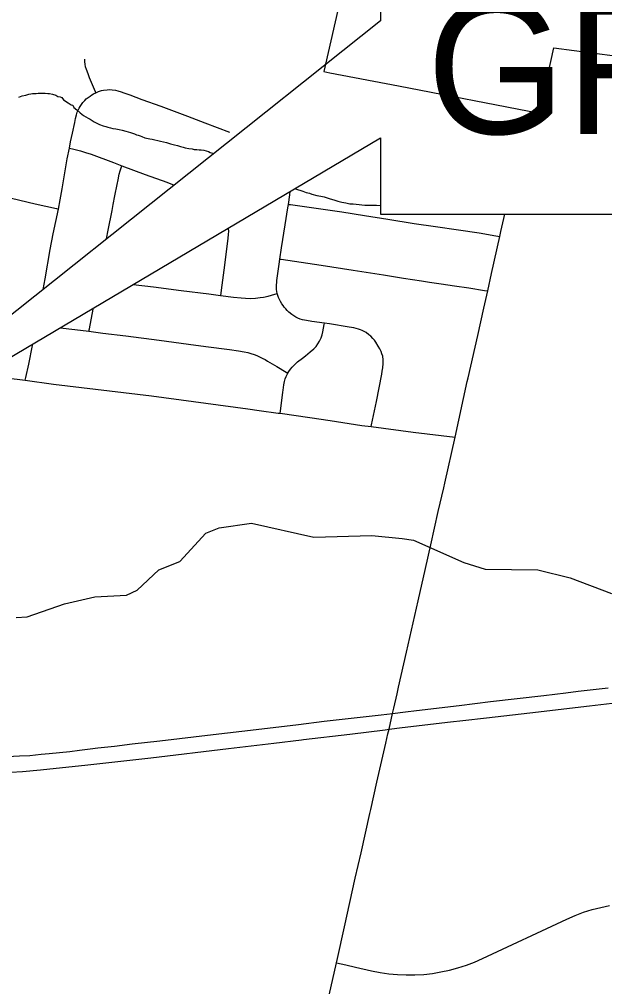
# Model space of a CAD drawing. Extents: x -1.4 to 35.4, y 0 to 22.
# Drawn here: x 12.483 to 13.096, y 17.502 to 18.515 of the extents above; entities that cross this region are included whole.
import ezdxf

# ---------------------------------------------------------------- set-up
doc = ezdxf.new("R2010")
doc.units = 0
for name, color, linetype in [('GM_X_City_Street', 7, 'Continuous'), ('GM_X_County_Road', 7, 'Continuous'), ('GM_X_County_Text', 7, 'Continuous'), ('GM_X_Minor_River', 7, 'Continuous'), ('GM_X_State_Route', 7, 'Continuous'), ('GM_X_US_Route', 7, 'Continuous'), ('SH_Data', 7, 'Continuous')]:
    doc.layers.add(name, color=color, linetype=linetype)

msp = doc.modelspace()

# ---------------------------------------------------------------- linework, layer by layer
at = {"layer": 'GM_X_City_Street'}
for points in [[(12.5629, 18.4382), (12.5625, 18.4392), (12.5563, 18.4539), (12.5548, 18.4579), (12.5531, 18.4626), (12.5523, 18.4652), (12.5518, 18.468), (12.5515, 18.4705), (12.5513, 18.4734)], [(12.5077, 18.2322), (12.5098, 18.2434), (12.5153, 18.2739), (12.5184, 18.2903), (12.5238, 18.3163), (12.5256, 18.3262), (12.5276, 18.3376), (12.5331, 18.3691), (12.5353, 18.38), (12.5366, 18.3867), (12.5384, 18.3957), (12.5408, 18.4072), (12.5416, 18.4112), (12.5427, 18.4151), (12.5435, 18.4177), (12.5444, 18.4199), (12.5454, 18.422), (12.5465, 18.4238), (12.5479, 18.426), (12.5495, 18.428), (12.5513, 18.43), (12.553, 18.4317), (12.5548, 18.4331), (12.5569, 18.4348), (12.5586, 18.4359), (12.5606, 18.437), (12.5629, 18.4382), (12.5659, 18.4396), (12.569, 18.4406), (12.5711, 18.441), (12.575, 18.4414), (12.5776, 18.4415), (12.58, 18.4413), (12.5836, 18.4409), (12.5861, 18.4403), (12.5894, 18.4392), (12.5924, 18.4382), (12.5985, 18.4359), (12.6112, 18.4312), (12.631, 18.424), (12.6588, 18.4138), (12.6772, 18.4068), (12.7031, 18.397)], [(12.5353, 18.38), (12.5399, 18.3792), (12.5468, 18.3774), (12.5521, 18.3757), (12.5581, 18.3737), (12.5813, 18.365), (12.5902, 18.3617), (12.6145, 18.3527), (12.6372, 18.3444), (12.645, 18.3414)], [(12.5743, 18.2852), (12.576, 18.2942), (12.5799, 18.3149), (12.581, 18.321), (12.5827, 18.3301), (12.5852, 18.3422), (12.5863, 18.347), (12.5875, 18.3528), (12.5885, 18.3563), (12.5902, 18.3617)], [(12.4494, 18.3338), (12.457, 18.332), (12.4748, 18.3278), (12.4995, 18.3219), (12.5216, 18.3168), (12.5238, 18.3163)], [(12.8512, 18.0885), (12.8516, 18.0903), (12.8569, 18.1149), (12.8623, 18.1434), (12.8629, 18.1466), (12.8635, 18.1502), (12.8638, 18.1546), (12.8639, 18.1583), (12.8634, 18.1621), (12.8626, 18.1647), (12.8616, 18.1673), (12.8603, 18.1701), (12.8588, 18.1728), (12.8561, 18.177), (12.8547, 18.1789), (12.853, 18.1809), (12.8508, 18.1831), (12.8488, 18.1847), (12.8459, 18.1869), (12.844, 18.1881), (12.842, 18.1891), (12.84, 18.1899), (12.838, 18.1905), (12.833, 18.1918), (12.8283, 18.1927), (12.8075, 18.196), (12.8023, 18.1968), (12.7891, 18.1987), (12.7836, 18.1996), (12.7793, 18.2003), (12.7769, 18.201), (12.7746, 18.202), (12.7725, 18.2031), (12.7704, 18.2044), (12.7682, 18.2059), (12.7651, 18.2084), (12.7632, 18.2102), (12.7618, 18.2118), (12.7603, 18.2135), (12.759, 18.2153), (12.7577, 18.2172), (12.7564, 18.2194), (12.7554, 18.2216), (12.7543, 18.2237), (12.7534, 18.2259), (12.7529, 18.2278), (12.7524, 18.2301), (12.7523, 18.2321), (12.7522, 18.2349), (12.7526, 18.2414), (12.7549, 18.2586), (12.7557, 18.264), (12.7575, 18.2758), (12.7613, 18.2998), (12.7641, 18.3177), (12.7646, 18.3213), (12.766, 18.3313), (12.7664, 18.3348)], [(12.7646, 18.3213), (12.7668, 18.321), (12.7889, 18.3181), (12.8205, 18.3133), (12.8444, 18.3096), (12.8688, 18.3057), (12.8962, 18.3014), (12.9186, 18.298), (12.9426, 18.2945), (12.9643, 18.2913), (12.9817, 18.2884), (12.986, 18.2877)], [(12.7016, 18.2964), (12.7017, 18.2958), (12.7019, 18.2932), (12.7017, 18.2897), (12.7013, 18.2859), (12.6976, 18.2576), (12.6949, 18.2367), (12.6936, 18.2259)], [(12.7557, 18.264), (12.7572, 18.2638), (12.7989, 18.2575), (12.8324, 18.2523), (12.8641, 18.2474), (12.885, 18.2441), (12.904, 18.2412), (12.9124, 18.2399), (12.9245, 18.2381), (12.9384, 18.2361), (12.9535, 18.2337), (12.97, 18.2312), (12.9734, 18.2307)], [(12.6021, 18.2374), (12.6233, 18.2348), (12.6524, 18.2311), (12.6814, 18.2275), (12.6936, 18.2259), (12.7071, 18.2242), (12.7151, 18.2233), (12.7198, 18.223), (12.7249, 18.2228), (12.7302, 18.2232), (12.7352, 18.2237), (12.7385, 18.2241), (12.7435, 18.2252), (12.7503, 18.2271), (12.7529, 18.2278)], [(12.5558, 18.1883), (12.5563, 18.1908), (12.5603, 18.2116), (12.5605, 18.2128)], [(12.5255, 18.1921), (12.5408, 18.1901), (12.5558, 18.1883), (12.5704, 18.1865), (12.5942, 18.1834), (12.6292, 18.179), (12.6599, 18.1749), (12.6783, 18.1723), (12.7029, 18.1692), (12.7122, 18.1679), (12.7183, 18.1669), (12.7221, 18.166), (12.7253, 18.1652), (12.7287, 18.164), (12.7314, 18.163), (12.7344, 18.1617), (12.738, 18.1599), (12.7402, 18.1587), (12.7429, 18.1571), (12.7524, 18.1514), (12.7623, 18.1454), (12.7639, 18.1444)], [(12.7559, 18.1024), (12.7562, 18.1047), (12.7588, 18.1244), (12.7591, 18.1266), (12.7595, 18.1295), (12.7599, 18.1323), (12.7606, 18.1357), (12.7613, 18.1384), (12.7622, 18.141), (12.7639, 18.1444), (12.765, 18.1463), (12.7667, 18.1487), (12.7685, 18.1509), (12.7712, 18.1537), (12.7743, 18.1564), (12.7793, 18.16), (12.7827, 18.1627), (12.7875, 18.1667), (12.7911, 18.1698), (12.7936, 18.1725), (12.7955, 18.1752), (12.7973, 18.1781), (12.7989, 18.1815), (12.8, 18.1845), (12.8007, 18.1877), (12.8014, 18.1915), (12.8021, 18.1956), (12.8023, 18.1968)], [(12.4891, 18.1371), (12.4897, 18.1398), (12.4927, 18.154), (12.4966, 18.1734), (12.4969, 18.1752)]]:
    msp.add_lwpolyline(points, dxfattribs=at)
at = {"layer": 'GM_X_County_Road'}
msp.add_line((12.8149, 17.5267), (12.8249, 17.5245), dxfattribs=at)
for points in [[(12.4442, 18.1425), (12.4806, 18.1382), (12.4891, 18.1371)], [(12.4891, 18.1371), (12.5187, 18.133), (12.6211, 18.1206), (12.7222, 18.107), (12.734, 18.1054)], [(12.734, 18.1054), (12.7538, 18.1027), (12.7559, 18.1024)], [(12.7559, 18.1024), (12.7872, 18.0981), (12.8085, 18.0948), (12.8414, 18.0898), (12.8512, 18.0885)], [(12.8512, 18.0885), (12.8954, 18.0826), (12.9391, 18.0774)], [(12.8249, 17.5245), (12.8348, 17.5222), (12.8517, 17.5184), (12.8606, 17.5167), (12.8697, 17.5154), (12.8788, 17.5145), (12.888, 17.5141), (12.8971, 17.5142), (12.9063, 17.5147), (12.9154, 17.5157), (12.9244, 17.5172), (12.9334, 17.5191), (12.9422, 17.5214), (12.951, 17.5243), (12.9595, 17.5275), (12.9679, 17.5312), (13.0563, 17.5726), (13.0649, 17.5763), (13.0737, 17.5797), (13.0826, 17.5825), (13.0917, 17.5849), (13.1009, 17.5868)]]:
    msp.add_lwpolyline(points, dxfattribs=at)
at = {"layer": 'GM_X_County_Text'}
msp.add_lwpolyline([(12.8208, 18.5448), (12.8018, 18.4604), (12.808, 18.4592), (12.8798, 18.4454), (13.0275, 18.4169), (13.0426, 18.4851), (13.1916, 18.4658), (13.2013, 18.5834)], dxfattribs=at)
at = {"layer": 'GM_X_Minor_River'}
for points in [[(12.4822, 18.4336), (12.4857, 18.4351), (12.4895, 18.4358), (12.4929, 18.4366), (12.4948, 18.4369), (12.4967, 18.4373), (12.5005, 18.4373), (12.5024, 18.4376), (12.5043, 18.4376), (12.5073, 18.4376), (12.5099, 18.4376), (12.5126, 18.4375), (12.5145, 18.4375), (12.5175, 18.4367), (12.5209, 18.4356), (12.5232, 18.4344), (12.5255, 18.434), (12.5273, 18.4332), (12.5292, 18.4309), (12.5341, 18.4275), (12.5371, 18.4256), (12.539, 18.4252), (12.5398, 18.4229), (12.5432, 18.4202), (12.5465, 18.4171), (12.5499, 18.4144), (12.5526, 18.4129), (12.5548, 18.4117), (12.5571, 18.4106), (12.5613, 18.4079), (12.5639, 18.4063), (12.5669, 18.4048), (12.5707, 18.4036), (12.5733, 18.4028), (12.5756, 18.4021), (12.5783, 18.4013), (12.5809, 18.4009), (12.5839, 18.4005), (12.5873, 18.3997), (12.5907, 18.3989), (12.5942, 18.3981), (12.5968, 18.3973), (12.5994, 18.3965), (12.6013, 18.3958), (12.6036, 18.395), (12.6055, 18.3942), (12.6074, 18.3938), (12.6093, 18.393), (12.6112, 18.3923), (12.6142, 18.3911), (12.6176, 18.3903), (12.6195, 18.3899), (12.6218, 18.3895), (12.6308, 18.3875), (12.6339, 18.3868), (12.6369, 18.386), (12.641, 18.3848), (12.6452, 18.3836), (12.6486, 18.3828), (12.6516, 18.382), (12.6543, 18.3813), (12.6566, 18.3805), (12.6603, 18.3797), (12.6637, 18.3793), (12.666, 18.3789), (12.6687, 18.3789), (12.6713, 18.3785), (12.6732, 18.3784), (12.6759, 18.378), (12.6785, 18.3772), (12.6808, 18.3768), (12.6827, 18.3757), (12.6853, 18.3749), (12.6866, 18.3745)], [(12.7716, 18.3379), (12.7722, 18.3377), (12.7798, 18.335), (12.7832, 18.3338), (12.7866, 18.333), (12.7892, 18.3319), (12.7945, 18.3307), (12.7987, 18.3299), (12.8021, 18.3291), (12.8051, 18.3283), (12.8085, 18.3271), (12.8123, 18.326), (12.8164, 18.3248), (12.8206, 18.3236), (12.8248, 18.3228), (12.8289, 18.322), (12.8323, 18.322), (12.8357, 18.3216), (12.8388, 18.3212), (12.8414, 18.3208), (12.8448, 18.3204), (12.849, 18.3203), (12.8528, 18.3203), (12.857, 18.3203), (12.8607, 18.3202), (12.8612, 18.3202)], [(12.4795, 17.8885), (12.4909, 17.8891), (12.5302, 17.9028), (12.5619, 17.9103), (12.5949, 17.912), (12.6064, 17.9171), (12.6288, 17.9384), (12.651, 17.9471), (12.6781, 17.977), (12.6922, 17.9825), (12.7261, 17.9872), (12.7912, 17.9728), (12.8519, 17.9744), (12.8838, 17.9712), (12.8955, 17.9695), (12.9483, 17.9462), (12.9706, 17.9393), (13.026, 17.9384), (13.0596, 17.9302), (13.103, 17.9135)]]:
    msp.add_lwpolyline(points, dxfattribs=at)
at = {"layer": 'GM_X_State_Route'}
for p, q in [((12.9391, 18.0774), (12.952, 18.1357)), ((12.9284, 18.0292), (12.9391, 18.0774))]:
    msp.add_line(p, q, dxfattribs=at)
for points in [[(12.952, 18.1357), (12.9529, 18.1395), (12.9629, 18.1838), (12.9694, 18.2127), (12.9734, 18.2307), (12.9774, 18.2488), (12.986, 18.2877), (12.9871, 18.2928), (12.9912, 18.3109)], [(12.88, 17.8154), (12.8884, 17.8522), (12.9005, 17.9061), (12.9081, 17.94), (12.9137, 17.9647), (12.9215, 17.9994), (12.9273, 18.0243), (12.9284, 18.0292)], [(12.8667, 17.757), (12.8689, 17.7668), (12.87, 17.7715), (12.8738, 17.7881), (12.8751, 17.7934), (12.8785, 17.8086), (12.88, 17.8154)], [(12.8509, 17.6873), (12.8573, 17.7159), (12.8667, 17.757)], [(12.8149, 17.5267), (12.8159, 17.5312), (12.8234, 17.5645), (12.8346, 17.6155), (12.8408, 17.6421), (12.85, 17.6833), (12.8509, 17.6873)], [(12.7934, 17.4314), (12.7959, 17.443), (12.7972, 17.4488), (12.8045, 17.4803), (12.8074, 17.493), (12.8149, 17.5267)]]:
    msp.add_lwpolyline(points, dxfattribs=at)
at = {"layer": 'GM_X_US_Route'}
for points in [[(12.9473, 17.7806), (12.9722, 17.7833), (13.0174, 17.7886), (13.08, 17.7959), (13.1214, 17.801), (13.1996, 17.8103), (13.2467, 17.8158), (13.2868, 17.8203), (13.3686, 17.8298), (13.3998, 17.8336), (13.4873, 17.844), (13.5031, 17.8458), (13.5158, 17.8472), (13.5659, 17.853), (13.6119, 17.8588), (13.6634, 17.8649), (13.6744, 17.8663)], [(12.8871, 17.7897), (12.8987, 17.791), (12.9434, 17.7965), (12.9761, 17.8004), (13.0323, 17.8068), (13.0551, 17.8097), (13.068, 17.8112), (13.0995, 17.8148)], [(12.4642, 17.7426), (12.4829, 17.7435), (12.4938, 17.7441), (12.5056, 17.7452), (12.5142, 17.7459), (12.5359, 17.7483), (12.5457, 17.7496), (12.5571, 17.7509), (12.5651, 17.7519), (12.5824, 17.7539), (12.6009, 17.756), (12.6299, 17.7592), (12.686, 17.766), (12.7157, 17.7695), (12.7428, 17.7727), (12.7752, 17.7766), (12.802, 17.7798), (12.8302, 17.7832), (12.8618, 17.7867), (12.8738, 17.7881), (12.8871, 17.7897)], [(12.866, 17.771), (12.87, 17.7715), (12.8839, 17.7732)], [(12.8839, 17.7732), (12.9343, 17.7792), (12.9473, 17.7806)], [(12.7784, 17.7603), (12.7804, 17.7606), (12.8291, 17.7663), (12.866, 17.771)], [(12.474, 17.7264), (12.4863, 17.7272), (12.5049, 17.7288), (12.5546, 17.7342), (12.6204, 17.7416), (12.7018, 17.7513), (12.7493, 17.7568), (12.7784, 17.7603)]]:
    msp.add_lwpolyline(points, dxfattribs=at)
at = {"layer": 'SH_Data'}
msp.add_lwpolyline([(14.1312, 18.6309), (12.8612, 18.6309), (12.8612, 18.5134), (12.2585, 18.0339), (12.8612, 18.3909), (12.8612, 18.3109), (14.1312, 18.3109)], close=True, dxfattribs=at)

# ---------------------------------------------------------------- texts
msp.add_text('GRE-42-0825', height=0.14, dxfattribs=at).set_placement((12.9093, 18.3951))

doc.saveas('drawing.dxf')
